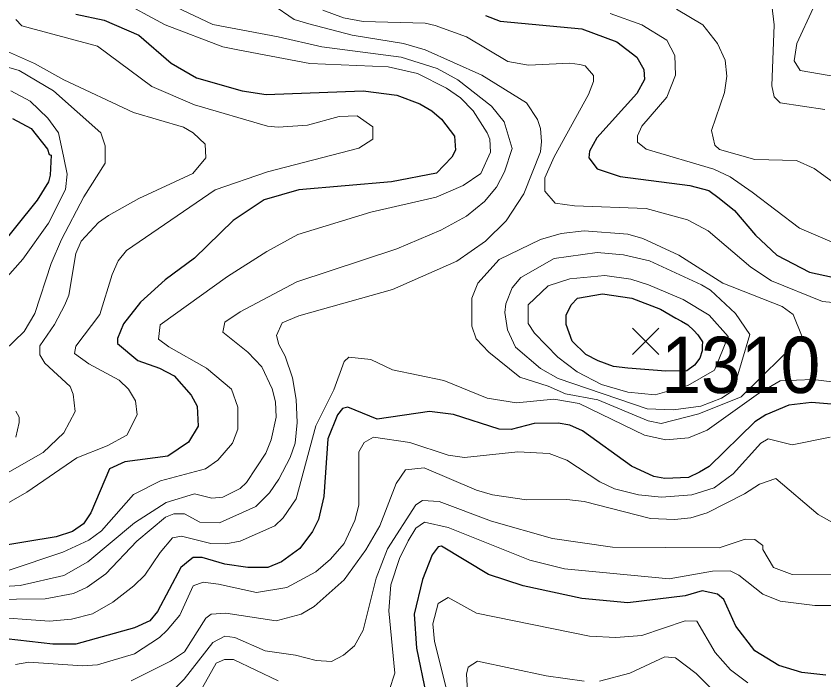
# Model space of a CAD drawing. Extents: x 423 to 448.8, y 7456.3 to 7484.
# Drawn here: x 431.771 to 432.919, y 7468.84 to 7469.783 of the extents above; entities that cross this region are included whole.
import ezdxf
from ezdxf.enums import TextEntityAlignment as Align

# ---------------------------------------------------------------- set-up
doc = ezdxf.new("R2010")
doc.units = 0
doc.header["$LTSCALE"] = 0.032
for name, color, linetype, lineweight in [('1', 7, 'Continuous', 25), ('2', 7, 'Continuous', 13), ('21', 7, 'Continuous', 25)]:
    doc.layers.add(name, color=color, linetype=linetype, lineweight=lineweight)
doc.layers.add('61', color=7, linetype='Continuous')

msp = doc.modelspace()

# ---------------------------------------------------------------- linework, layer by layer
at = {"layer": '1'}
for points in [[(431.8561, 7469.7859), (431.8964, 7469.7774), (431.9459, 7469.7557), (431.9915, 7469.7163), (432.0279, 7469.6954), (432.0928, 7469.6769), (432.1269, 7469.6714), (432.2646, 7469.6769), (432.3125, 7469.6707), (432.345, 7469.6583), (432.362, 7469.6482), (432.3759, 7469.6366), (432.3945, 7469.6126), (432.396, 7469.5925), (432.3906, 7469.5825), (432.369, 7469.56), (432.3048, 7469.5477), (432.1733, 7469.5361), (432.1238, 7469.5221), (432.0797, 7469.4928), (432.0248, 7469.4394), (431.983, 7469.4085), (431.9482, 7469.3768), (431.9242, 7469.3458), (431.9157, 7469.325)], [(432.4386, 7469.7836), (432.4595, 7469.7759), (432.5755, 7469.765), (432.625, 7469.7464), (432.6536, 7469.7248), (432.6636, 7469.707), (432.6644, 7469.6931)], [(432.6644, 7469.6931), (432.6536, 7469.673), (432.5964, 7469.6103), (432.5863, 7469.591), (432.5855, 7469.5817), (432.5971, 7469.5662), (432.6296, 7469.5554), (432.7286, 7469.5423), (432.7557, 7469.5353), (432.7704, 7469.5245), (432.7921, 7469.5067), (432.8222, 7469.4719), (432.8524, 7469.4433), (432.8988, 7469.4193), (432.9313, 7469.4123)], [(431.7664, 7469.6374), (431.7927, 7469.6235), (431.8159, 7469.5941), (431.8182, 7469.5864), (431.8213, 7469.5856), (431.8198, 7469.557), (431.8175, 7469.5477), (431.8012, 7469.5214), (431.7393, 7469.4448)], [(431.9157, 7469.325), (431.9157, 7469.318), (431.9443, 7469.294), (431.9753, 7469.2832), (431.9961, 7469.2723), (432.0201, 7469.2445), (432.0286, 7469.229), (432.0302, 7469.2004), (432.0163, 7469.178), (431.9869, 7469.1579), (431.9258, 7469.1501), (431.9041, 7469.1401), (431.8778, 7469.0774), (431.867, 7469.062), (431.8515, 7469.0511), (431.8283, 7469.0434), (431.7386, 7469.0287)], [(432.9359, 7469.2313), (432.9019, 7469.2344), (432.8694, 7469.2306), (432.8369, 7469.2167), (432.8214, 7469.2066), (432.7565, 7469.1432), (432.7426, 7469.1354), (432.7271, 7469.1277), (432.6931, 7469.1262), (432.6776, 7469.1293), (432.6459, 7469.144), (432.5762, 7469.1942), (432.5585, 7469.2019), (432.5415, 7469.205), (432.5074, 7469.2043), (432.4749, 7469.1957), (432.4579, 7469.1965), (432.393, 7469.2174), (432.3589, 7469.2213), (432.2847, 7469.2105), (432.2429, 7469.2275), (432.2351, 7469.2259), (432.2282, 7469.2167), (432.2142, 7469.1826), (432.2088, 7469.1006), (432.2011, 7469.0682), (432.1926, 7469.0511), (432.1748, 7469.0271), (432.1485, 7469.0078), (432.1292, 7469.0001), (432.1006, 7469.0001), (432.0681, 7469.0047), (432.0356, 7469.014), (432.0232, 7469.014), (432.0186, 7469.0109), (432.0054, 7469.0001), (431.9722, 7468.9374), (431.9613, 7468.9243), (431.9397, 7468.9142), (431.8562, 7468.891), (431.8237, 7468.891), (431.7572, 7468.8988)], [(432.922, 7468.8469), (432.888, 7468.8508), (432.8555, 7468.8608), (432.8214, 7468.8817), (432.7943, 7468.9166), (432.7773, 7468.9544), (432.768, 7468.9622), (432.7464, 7468.9668), (432.7224, 7468.9599), (432.6405, 7468.9498), (432.5755, 7468.956), (432.492, 7468.9738), (432.4425, 7468.99), (432.3759, 7469.0303), (432.3713, 7469.0295), (432.3628, 7469.0179), (432.3488, 7468.9831), (432.3372, 7468.9336), (432.3403, 7468.8856), (432.3543, 7468.8191)]]:
    msp.add_lwpolyline(points, dxfattribs=at)
msp.add_lwpolyline([(432.56, 7469.3729), (432.5693, 7469.3822), (432.6049, 7469.3884), (432.6466, 7469.3822), (432.6869, 7469.3667), (432.7088, 7469.354), (432.7169, 7469.3497), (432.7261, 7469.3443), (432.7344, 7469.3366), (432.7403, 7469.3304), (432.747, 7469.3203), (432.7464, 7469.3149), (432.7464, 7469.3076), (432.7428, 7469.297), (432.7355, 7469.2874), (432.7247, 7469.2793), (432.6946, 7469.2785), (432.6405, 7469.2832), (432.6203, 7469.2855), (432.5987, 7469.2932), (432.5809, 7469.3025), (432.5616, 7469.3211), (432.553, 7469.3451), (432.553, 7469.3582)], close=True, dxfattribs=at)
at = {"layer": '2'}
for points in [[(432.9274, 7469.8447), (432.881, 7469.7442), (432.8771, 7469.7194), (432.8856, 7469.7055), (432.9761, 7469.69)], [(431.9165, 7469.8068), (431.983, 7469.7704), (432.065, 7469.7395), (432.0867, 7469.7349), (432.1888, 7469.7155), (432.3001, 7469.7109), (432.3419, 7469.7016), (432.3829, 7469.6807), (432.403, 7469.6668), (432.4208, 7469.6482), (432.4409, 7469.6173), (432.4447, 7469.608), (432.4455, 7469.5895), (432.4316, 7469.5593), (432.4069, 7469.5423), (432.3682, 7469.526), (432.2754, 7469.5044), (432.1717, 7469.4727), (432.1276, 7469.4487), (432.0719, 7469.4131), (431.976, 7469.3443), (431.9737, 7469.3242), (431.9884, 7469.3133), (432.0418, 7469.2831), (432.0774, 7469.253), (432.0867, 7469.2275), (432.0867, 7469.1966), (432.0789, 7469.1764), (432.058, 7469.1524), (432.0403, 7469.1401), (431.9768, 7469.123), (431.9381, 7469.1037), (431.8925, 7469.0519), (431.8747, 7469.0387), (431.8376, 7469.0217), (431.7603, 7468.9955)], [(431.9977, 7469.796), (432.0511, 7469.7712), (432.1439, 7469.7534), (432.2058, 7469.7395), (432.3187, 7469.7248), (432.3697, 7469.7085), (432.3991, 7469.6923), (432.447, 7469.6552), (432.4649, 7469.6328), (432.4765, 7469.5949), (432.4656, 7469.5616), (432.454, 7469.54), (432.437, 7469.5199), (432.4115, 7469.499), (432.3751, 7469.4788), (432.3125, 7469.4525), (432.1702, 7469.4054), (432.0898, 7469.3628), (432.0681, 7469.3482), (432.065, 7469.3342), (432.1005, 7469.3056), (432.1206, 7469.2847), (432.1354, 7469.2538), (432.14, 7469.2352), (432.1408, 7469.2136), (432.1338, 7469.1811), (432.1261, 7469.1625), (432.099, 7469.1208), (432.0897, 7469.1122), (432.065, 7469.0998), (432.0495, 7469.0983), (432.0248, 7469.1045), (431.9846, 7469.0921), (431.9397, 7469.0635), (431.8731, 7469.0078), (431.8392, 7468.9885), (431.7773, 7468.9745), (431.7154, 7468.9707)], [(432.1346, 7469.7999), (432.1663, 7469.7782), (432.1872, 7469.772), (432.2491, 7469.7557), (432.3218, 7469.7442), (432.3527, 7469.7349), (432.4332, 7469.6993), (432.4966, 7469.6598), (432.5121, 7469.6359), (432.5167, 7469.6235), (432.5182, 7469.6049), (432.5167, 7469.5902), (432.4927, 7469.5307), (432.4679, 7469.492), (432.4386, 7469.4634)], [(432.8454, 7469.7983), (432.8485, 7469.7705), (432.8454, 7469.6838), (432.8485, 7469.6683), (432.857, 7469.6598), (432.9205, 7469.6505)], [(432.9916, 7469.3706), (432.9174, 7469.3775), (432.8447, 7469.4069), (432.8153, 7469.4262), (432.7549, 7469.4781), (432.7255, 7469.4936), (432.6668, 7469.5098), (432.5647, 7469.5137), (432.5376, 7469.5175), (432.5229, 7469.5345), (432.5229, 7469.5531), (432.536, 7469.5833), (432.5848, 7469.6715), (432.5917, 7469.69), (432.5917, 7469.6985), (432.5801, 7469.7124), (432.5724, 7469.714), (432.5585, 7469.7163), (432.4997, 7469.7132), (432.4703, 7469.7186), (432.4115, 7469.7534), (432.3667, 7469.7697), (432.3527, 7469.7728), (432.2646, 7469.7751), (432.2367, 7469.7805), (432.2073, 7469.7913)], [(432.6157, 7469.7867), (432.6606, 7469.7705), (432.6961, 7469.7488), (432.7077, 7469.7272), (432.7085, 7469.6993), (432.6961, 7469.6676), (432.6605, 7469.6266), (432.6544, 7469.6127), (432.6544, 7469.6041), (432.6667, 7469.5941), (432.7627, 7469.5655), (432.7859, 7469.5546), (432.8176, 7469.533), (432.8848, 7469.4819), (432.9344, 7469.4603)], [(432.71, 7469.7929), (432.7472, 7469.7705), (432.7681, 7469.7442), (432.7789, 7469.7202), (432.7812, 7469.6978), (432.7781, 7469.6746), (432.7596, 7469.6204), (432.7642, 7469.5995), (432.7711, 7469.5933), (432.8214, 7469.5794), (432.8802, 7469.5778), (432.9057, 7469.5663), (432.9436, 7469.5392)], [(431.7711, 7469.7782), (431.7796, 7469.7689), (431.8871, 7469.7403), (431.9644, 7469.683), (432.0248, 7469.6567), (432.1284, 7469.6266), (432.1439, 7469.625), (432.1857, 7469.6281), (432.2305, 7469.6405), (432.256, 7469.6413), (432.2785, 7469.6258), (432.2785, 7469.608), (432.2584, 7469.5956), (432.1284, 7469.5616), (432.0542, 7469.5361), (431.9281, 7469.4502), (431.9165, 7469.4355), (431.908, 7469.4162), (431.8902, 7469.359), (431.8562, 7469.3141), (431.8546, 7469.304), (431.8747, 7469.2893), (431.918, 7469.2661), (431.9312, 7469.253), (431.9412, 7469.2368), (431.9435, 7469.2166), (431.9289, 7469.188), (431.901, 7469.1725), (431.8577, 7469.1555), (431.7866, 7469.1068), (431.7293, 7469.0743)], [(431.7247, 7469.748), (431.7974, 7469.7155), (431.8392, 7469.6923), (431.9382, 7469.6459), (432.0093, 7469.625), (432.0232, 7469.6173), (432.0402, 7469.6011), (432.041, 7469.5817), (432.0224, 7469.5593), (431.9459, 7469.5237), (431.9026, 7469.4997), (431.8887, 7469.4897), (431.8639, 7469.4634), (431.8562, 7469.4456), (431.8461, 7469.3868), (431.8407, 7469.3729), (431.826, 7469.3451), (431.8051, 7469.3149), (431.8051, 7469.3017), (431.8121, 7469.2901), (431.8484, 7469.2568), (431.8523, 7469.2461), (431.8554, 7469.2213), (431.8391, 7469.1911), (431.8098, 7469.1633), (431.7525, 7469.1308)], [(431.7409, 7469.2948), (431.7827, 7469.335), (431.7981, 7469.3605), (431.8213, 7469.4317), (431.836, 7469.4657), (431.8677, 7469.5261), (431.8979, 7469.574), (431.8979, 7469.5988), (431.8917, 7469.6173), (431.8244, 7469.6768), (431.7757, 7469.7055), (431.7278, 7469.7194)], [(431.7402, 7469.3922), (431.7811, 7469.4379), (431.8175, 7469.4889), (431.8414, 7469.5369), (431.8438, 7469.5585), (431.8391, 7469.5817), (431.8314, 7469.6173), (431.8167, 7469.6382), (431.7912, 7469.6622), (431.7641, 7469.6768)], [(432.4386, 7469.4634), (432.3976, 7469.4347), (432.3063, 7469.3946), (432.1733, 7469.3574), (432.1493, 7469.3474), (432.1415, 7469.3296), (432.1446, 7469.3164), (432.1539, 7469.3002), (432.164, 7469.2693), (432.1694, 7469.2383), (432.1709, 7469.2058), (432.1678, 7469.1764), (432.1609, 7469.1563), (432.1447, 7469.1254), (432.1315, 7469.106), (432.1122, 7469.0867), (432.0604, 7469.0635), (432.0325, 7469.0643), (432.0109, 7469.0759), (431.9954, 7469.0759), (431.9838, 7469.0713), (431.9428, 7469.0372), (431.8987, 7468.9908), (431.8724, 7468.9722), (431.8531, 7468.9629), (431.8129, 7468.9552), (431.7309, 7468.9544)], [(431.7278, 7468.9304), (431.819, 7468.9235), (431.85, 7468.9266), (431.8801, 7468.9343), (431.9088, 7468.9506), (431.9389, 7468.9738), (431.9544, 7468.9892), (431.976, 7469.021), (431.9938, 7469.0419), (432.0062, 7469.0442), (432.048, 7469.0341), (432.0696, 7469.0333), (432.0898, 7469.0372), (432.1392, 7469.0589), (432.1508, 7469.0705), (432.1694, 7469.0976), (432.1972, 7469.2012), (432.2227, 7469.2522), (432.2375, 7469.2925), (432.2444, 7469.2986), (432.2754, 7469.2955), (432.3063, 7469.2808), (432.379, 7469.2654), (432.4409, 7469.2406), (432.4827, 7469.2337), (432.5356, 7469.239), (432.5716, 7469.2329), (432.6644, 7469.188), (432.6946, 7469.181), (432.7271, 7469.1842), (432.7534, 7469.195), (432.8262, 7469.2468), (432.857, 7469.2648), (432.9034, 7469.2669), (432.9467, 7469.2615)], [(431.771, 7469.1849), (431.7757, 7469.2058), (431.7757, 7469.2136), (431.771, 7469.2221)], [(432.9282, 7469.1849), (432.874, 7469.1741), (432.84, 7469.1826), (432.8299, 7469.1764), (432.7905, 7469.1331), (432.7634, 7469.113), (432.7317, 7469.1029), (432.6884, 7469.0998), (432.6559, 7469.1029), (432.6219, 7469.1115), (432.601, 7469.1215), (432.5538, 7469.1524), (432.5291, 7469.1617), (432.4842, 7469.1641), (432.4084, 7469.1563), (432.3852, 7469.1594), (432.3311, 7469.1772), (432.2792, 7469.1849), (432.2661, 7469.1772), (432.2584, 7469.1641), (432.2584, 7469.0883), (432.2529, 7469.0666), (432.2375, 7469.0341), (432.2181, 7469.0117), (432.1972, 7468.9939), (432.1563, 7468.9714), (432.113, 7468.9645), (432.0588, 7468.9761), (432.0372, 7468.9792), (432.0232, 7468.9738), (432.0039, 7468.932)], [(432.956, 7469.0503), (432.9111, 7469.0751), (432.8508, 7469.1261), (432.8276, 7469.1184), (432.8067, 7469.1045), (432.7534, 7469.0774), (432.7302, 7469.0705), (432.707, 7469.0682), (432.6729, 7469.0697), (432.5786, 7469.0937), (432.5538, 7469.0967), (432.4966, 7469.096), (432.4486, 7469.1029), (432.4254, 7469.1099), (432.3512, 7469.1416), (432.3249, 7469.1385), (432.3117, 7469.1192), (432.2885, 7469.0589), (432.2684, 7469.0249), (432.2375, 7468.9823), (432.1949, 7468.9444), (432.1764, 7468.9335), (432.1408, 7468.9243), (432.0696, 7468.9351), (432.0487, 7468.9336), (432.041, 7468.9281), (432.0109, 7468.8802), (431.9908, 7468.867), (431.9351, 7468.8392)], [(432.9313, 7468.9893), (432.874, 7468.99), (432.8477, 7469.0001), (432.8323, 7469.0256), (432.8323, 7469.031), (432.8214, 7469.0395), (432.8075, 7469.0403), (432.7704, 7469.0279), (432.6188, 7469.0287), (432.5337, 7469.0411), (432.4471, 7469.0658), (432.3728, 7469.0937), (432.3488, 7469.0952), (432.3395, 7469.089), (432.2993, 7469.0264), (432.2831, 7468.9846), (432.2646, 7468.9111), (432.2522, 7468.8887), (432.2367, 7468.8755), (432.2197, 7468.8663), (432.198, 7468.8678), (432.1686, 7468.8755), (432.1253, 7468.8817), (432.082, 7468.9003), (432.0681, 7468.9026), (432.051, 7468.8934), (432.0101, 7468.8415), (431.9877, 7468.8183)], [(432.5507, 7468.9978), (432.5012, 7469.0101), (432.3852, 7469.0565), (432.3519, 7469.0643), (432.3396, 7469.0557), (432.3287, 7469.038), (432.3163, 7469.0125), (432.304, 7468.9753), (432.3009, 7468.9382), (432.3094, 7468.85), (432.3016, 7468.8253)], [(432.9313, 7468.9459), (432.9065, 7468.9459), (432.857, 7468.9521), (432.8323, 7468.9622), (432.7982, 7468.9892), (432.7859, 7468.9954), (432.7611, 7468.9947), (432.6992, 7468.9838), (432.5507, 7468.9978)], [(432.8114, 7468.8361), (432.7866, 7468.8547), (432.765, 7468.8794), (432.7387, 7468.9235), (432.7224, 7468.9243), (432.6606, 7468.9034), (432.6234, 7468.9003), (432.5863, 7468.9026), (432.4254, 7468.9351), (432.3852, 7468.9575), (432.3713, 7468.949), (432.3635, 7468.9197), (432.3658, 7468.8949), (432.3837, 7468.8253)], [(432.0039, 7468.932), (431.9861, 7468.9111), (431.9752, 7468.9003), (431.9397, 7468.8771), (431.8871, 7468.8616), (431.8655, 7468.8601), (431.7897, 7468.8655), (431.7703, 7468.8624)], [(432.1439, 7468.8392), (432.0804, 7468.8694), (432.0673, 7468.8694), (432.0557, 7468.8639), (432.0278, 7468.8145)], [(432.5786, 7468.8384), (432.5244, 7468.8461), (432.427, 7468.8671), (432.4138, 7468.8585), (432.4115, 7468.8485), (432.4153, 7468.7835)], [(432.7665, 7468.8207), (432.7379, 7468.8492), (432.7085, 7468.8717), (432.6931, 7468.8732), (432.6436, 7468.85), (432.6002, 7468.8384)]]:
    msp.add_lwpolyline(points, dxfattribs=at)
for points in [[(432.8886, 7469.3275), (432.8019, 7469.2422), (432.7415, 7469.218), (432.6882, 7469.2044), (432.6694, 7469.2082), (432.5981, 7469.2382), (432.5523, 7469.2465), (432.5275, 7469.2576), (432.4873, 7469.27), (432.4432, 7469.3056), (432.4251, 7469.3246), (432.4192, 7469.3427), (432.4192, 7469.3822), (432.4277, 7469.4038), (432.4579, 7469.4371), (432.5167, 7469.4657), (432.5461, 7469.4742), (432.5786, 7469.4781), (432.6405, 7469.4735), (432.6621, 7469.4673), (432.7132, 7469.4433), (432.7758, 7469.4038), (432.8601, 7469.3706), (432.8755, 7469.359)], [(432.8141, 7469.3308), (432.7936, 7469.3605), (432.758, 7469.3938), (432.7456, 7469.4015), (432.6714, 7469.4355), (432.6343, 7469.444), (432.5971, 7469.4471), (432.536, 7469.4386), (432.4888, 7469.4116), (432.4765, 7469.3969), (432.4672, 7469.3745), (432.4657, 7469.3621), (432.4695, 7469.3373), (432.4811, 7469.3126), (432.5167, 7469.2824), (432.5415, 7469.2685), (432.6683, 7469.2251), (432.7054, 7469.2236), (432.7446, 7469.2291), (432.774, 7469.2405), (432.7905, 7469.2511)], [(432.764, 7469.28), (432.7835, 7469.328), (432.7565, 7469.3582), (432.7194, 7469.3806), (432.6699, 7469.4015), (432.6451, 7469.4092), (432.608, 7469.4147), (432.5585, 7469.41), (432.5275, 7469.4), (432.4989, 7469.3729), (432.4989, 7469.3466), (432.5082, 7469.3326), (432.5414, 7469.2986), (432.5685, 7469.2777), (432.6033, 7469.2599), (432.6405, 7469.2491), (432.6794, 7469.2449), (432.7259, 7469.2584)]]:
    msp.add_lwpolyline(points, close=True, dxfattribs=at)
at = {"layer": '21'}
for p, q in [((432.6473, 7469.3399), (432.6848, 7469.3024)), ((432.6848, 7469.3399), (432.6473, 7469.3024))]:
    msp.add_line(p, q, dxfattribs=at)

# ---------------------------------------------------------------- texts
at = {"layer": '61', "width": 0.95}
msp.add_text('1310', height=0.08, dxfattribs=at).set_placement((432.8012, 7469.2477), align=Align.CENTER)

doc.saveas('drawing.dxf')
